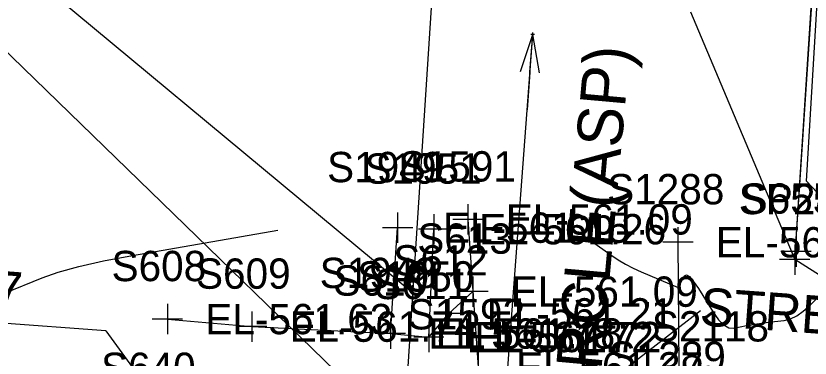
# Model space of a CAD drawing. Extents: x 1724534 to 1727318, y 657156 to 660047.
# Drawn here: x 1725174.7 to 1725279.6, y 658730.3 to 658775.4 of the extents above; entities that cross this region are included whole.
import ezdxf

# ---------------------------------------------------------------- set-up
doc = ezdxf.new("R2010")
doc.units = 0
for name, color, linetype in [('SURVEY - CONTOURS - Intermediate with optional Text', 7, 'Continuous'), ('SURVEY - DRAINAGE - Area Shapes', 7, 'Continuous'), ('SURVEY - DRAINAGE - Storm Sewer', 7, 'Continuous'), ('SURVEY - DRAINAGE - Storm Sewer - Points - Locators', 7, 'Continuous'), ('SURVEY - DRAINAGE - Storm Sewer Text', 7, 'Continuous'), ('SURVEY - NON-TRANSPORTATION - Features', 7, 'Continuous'), ('SURVEY - NON-TRANSPORTATION - Features - Points - Locators', 7, 'Continuous'), ('SURVEY - NON-TRANSPORTATION - Features - Points - Numbers', 7, 'Continuous'), ('SURVEY - PROPERTY - ROW Lines', 7, 'Continuous'), ('SURVEY - PROPERTY - ROW Lines - Points - Locators', 7, 'Continuous'), ('SURVEY - PROPERTY - ROW Lines - Points - Numbers', 7, 'Continuous'), ('SURVEY - PROPERTY - ROW Lines Text', 7, 'Continuous'), ('SURVEY - PROPERTY - Station and Offset Flags', 7, 'Continuous'), ('SURVEY - TRAFFIC CONTROL - Signs - Points - Numbers', 7, 'Continuous'), ('SURVEY - TRANSPORTATION - Features', 7, 'Continuous'), ('SURVEY - TRANSPORTATION - Features - Points - Elevations', 7, 'Continuous'), ('SURVEY - TRANSPORTATION - Features - Points - Locators', 7, 'Continuous'), ('SURVEY - TRANSPORTATION - Features - Points - Numbers', 7, 'Continuous'), ('SURVEY - TRANSPORTATION - Roads', 7, 'Continuous'), ('SURVEY - TRANSPORTATION - Roads - Points - Elevations', 7, 'Continuous'), ('SURVEY - TRANSPORTATION - Roads - Points - Locators', 7, 'Continuous'), ('SURVEY - TRANSPORTATION - Roads - Points - Numbers', 7, 'Continuous'), ('SURVEY - TRANSPORTATION - Roads Text', 7, 'Continuous'), ('SURVEY - UTILITIES - Poles and Miscellaneous with Text', 7, 'Continuous')]:
    doc.layers.add(name, color=color, linetype=linetype)

msp = doc.modelspace()

# ---------------------------------------------------------------- linework, layer by layer
at = {"layer": 'SURVEY - CONTOURS - Intermediate with optional Text'}
for points in [[(1725148.45, 658736.3), (1725156.47, 658735.45), (1725158.16, 658735.33), (1725159.77, 658735.34), (1725161.32, 658735.48), (1725162.79, 658735.74), (1725166.63, 658736.63), (1725168.12, 658737.01), (1725169.71, 658737.5), (1725171.42, 658738.11), (1725173.23, 658738.82), (1725178.19, 658740.86), (1725180.33, 658741.62), (1725183.04, 658742.37), (1725186.31, 658743.1), (1725190.14, 658743.82), (1725209.33, 658747.16)], [(1725248.93, 658746.99), (1725253.28, 658743.88), (1725254.23, 658743.25), (1725255.21, 658742.66), (1725256.22, 658742.13), (1725257.26, 658741.66), (1725262.17, 658739.57), (1725263, 658741.11), (1725263.25, 658741.25), (1725263.64, 658741.02), (1725264.16, 658740.41), (1725264.83, 658739.44), (1725266.78, 658736.33), (1725267.5, 658735.32), (1725268.19, 658734.64), (1725268.86, 658734.28), (1725269.5, 658734.23), (1725271.18, 658734.55), (1725271.83, 658734.67), (1725272.53, 658734.78), (1725273.26, 658734.89), (1725274.04, 658734.99), (1725276.16, 658735.25), (1725276.98, 658735.45), (1725277.81, 658735.85), (1725278.67, 658736.44), (1725279.56, 658737.23), (1725281.97, 658739.6)]]:
    msp.add_lwpolyline(points, dxfattribs=at)
at = {"layer": 'SURVEY - DRAINAGE - Area Shapes'}
msp.add_lwpolyline([(1725413.86, 659016.26), (1725457.87, 659006.78), (1725450.77, 658971.31), (1725440.16, 658905.18), (1725430.33, 658830.79), (1725434.82, 658762.28), (1725443.39, 658712.74), (1725438.08, 658666.38), (1725439.86, 658660.36), (1725446.98, 658655.62), (1725466.25, 658652.84), (1725462.78, 658619.36), (1725332.11, 658635.49), (1725320.81, 658709.21), (1725296.64, 658734.96), (1725279.1, 658753.63), (1725289.92, 658934.65), (1725297.61, 659050.84)], close=True, dxfattribs=at)
at = {"layer": 'SURVEY - DRAINAGE - Storm Sewer'}
for p, q in [((1725238.18, 658708.79), (1725242.96, 658772.97)), ((1725241.35, 658768.08), (1725242.96, 658772.97)), ((1725242.59, 658767.99), (1725242.96, 658772.97)), ((1725242.59, 658767.99), (1725242.96, 658772.97)), ((1725243.84, 658767.9), (1725242.96, 658772.97)), ((1725242.59, 658767.99), (1725242.22, 658763.01))]:
    msp.add_line(p, q, dxfattribs=at)
at = {"layer": 'SURVEY - DRAINAGE - Storm Sewer - Points - Locators'}
for p, q in [((1725243.22, 658772.97), (1725242.72, 658772.97)), ((1725242.96, 658772.72), (1725242.96, 658773.22)), ((1725242.96, 658772.97), (1725242.96, 658772.97)), ((1725242.96, 658772.97), (1725242.96, 658772.97))]:
    msp.add_line(p, q, dxfattribs=at)
at = {"layer": 'SURVEY - DRAINAGE - Storm Sewer Text'}
msp.add_lwpolyline([(1725238.33, 658707.79), (1725172.63, 658771.5), (1725124.55, 658774.9)], dxfattribs=at)
at = {"layer": 'SURVEY - NON-TRANSPORTATION - Features'}
msp.add_lwpolyline([(1725357.88, 658691.6), (1725317.5, 658717.92), (1725277.55, 658743.26), (1725284.23, 658843.73), (1725290.69, 658948.07), (1725297.82, 659048.45), (1725304.36, 659146.85), (1725311.22, 659244.82), (1725312.69, 659284.2)], dxfattribs=at)
at = {"layer": 'SURVEY - NON-TRANSPORTATION - Features - Points - Locators'}
for p, q in [((1725277.74, 658746.33), (1725277.74, 658742.33)), ((1725279.74, 658744.33), (1725275.74, 658744.33))]:
    msp.add_line(p, q, dxfattribs=at)
at = {"layer": 'SURVEY - PROPERTY - ROW Lines'}
for p, q in [((1725277.55, 658743.26), (1725313.57, 659296.04)), ((1725277.55, 658743.26), (1725313.57, 659296.04)), ((1725223.52, 658683.14), (1725230.79, 658794.61)), ((1725223.52, 658683.14), (1725230.79, 658794.61))]:
    msp.add_line(p, q, dxfattribs=at)
at = {"layer": 'SURVEY - PROPERTY - ROW Lines - Points - Locators'}
for p, q in [((1725277.55, 658745.26), (1725277.55, 658741.26)), ((1725279.55, 658743.26), (1725275.55, 658743.26))]:
    msp.add_line(p, q, dxfattribs=at)
at = {"layer": 'SURVEY - PROPERTY - ROW Lines Text'}
msp.add_lwpolyline([(1725165.08, 658790.4), (1725227.15, 658738.87)], dxfattribs=at)
at = {"layer": 'SURVEY - PROPERTY - Station and Offset Flags'}
msp.add_line((1725186.63, 658733.85), (1725144, 658737.02), dxfattribs=at)
for points in [[(1725263.8, 658775.96), (1725277.55, 658743.26)], [(1725186.63, 658733.85), (1725223.52, 658683.14)]]:
    msp.add_lwpolyline(points, dxfattribs=at)
at = {"layer": 'SURVEY - TRANSPORTATION - Features'}
for p, q in [((1725224.17, 658733.51), (1725225.12, 658747.48)), ((1725229.25, 658733.05), (1725229.89, 658747.28))]:
    msp.add_line(p, q, dxfattribs=at)
msp.add_lwpolyline([(1725194.75, 658735.42), (1725205.87, 658734.42), (1725224.17, 658733.51), (1725229.25, 658733.05), (1725231.89, 658736.17), (1725235.07, 658739.04)], dxfattribs=at)
at = {"layer": 'SURVEY - TRANSPORTATION - Features - Points - Locators'}
for p, q in [((1725225.12, 658749.48), (1725225.12, 658745.48)), ((1725229.89, 658749.28), (1725229.89, 658745.28)), ((1725227.12, 658747.48), (1725223.12, 658747.48)), ((1725231.89, 658747.28), (1725227.89, 658747.28)), ((1725235.07, 658741.04), (1725235.07, 658737.04)), ((1725237.07, 658739.04), (1725233.07, 658739.04)), ((1725231.89, 658738.17), (1725231.89, 658734.17)), ((1725194.75, 658737.42), (1725194.75, 658733.42)), ((1725205.87, 658736.42), (1725205.87, 658732.42)), ((1725233.89, 658736.17), (1725229.89, 658736.17)), ((1725196.75, 658735.42), (1725192.75, 658735.42)), ((1725224.17, 658735.51), (1725224.17, 658731.51)), ((1725224.17, 658735.51), (1725224.17, 658731.51)), ((1725229.25, 658735.05), (1725229.25, 658731.05)), ((1725229.25, 658735.05), (1725229.25, 658731.05)), ((1725207.87, 658734.42), (1725203.87, 658734.42)), ((1725226.17, 658733.51), (1725222.17, 658733.51)), ((1725226.17, 658733.51), (1725222.17, 658733.51)), ((1725231.25, 658733.05), (1725227.25, 658733.05)), ((1725231.25, 658733.05), (1725227.25, 658733.05))]:
    msp.add_line(p, q, dxfattribs=at)
at = {"layer": 'SURVEY - TRANSPORTATION - Roads'}
for points in [[(1725234.41, 658748.57), (1725235.77, 658729.05), (1725235.2, 658721.06), (1725235.44, 658713.37), (1725235.41, 658703.33), (1725234.2, 658691.86), (1725233.99, 658691.02), (1725233.4, 658688.44), (1725232.38, 658686.18), (1725231.01, 658683.87), (1725229.74, 658682.46), (1725228.35, 658681.14), (1725226.83, 658679.96), (1725225.22, 658678.89), (1725223.48, 658678.04), (1725221.65, 658677.38), (1725219.77, 658676.9), (1725217.85, 658676.6), (1725215.91, 658676.52), (1725214, 658676.64), (1725199.04, 658677.82), (1725184.08, 658678.94), (1725169.12, 658680.08)], [(1725262.13, 658745.56), (1725262.29, 658723.45), (1725261.42, 658713.01), (1725261.36, 658709.1), (1725261.11, 658700.6), (1725260.42, 658692.71), (1725260.05, 658688.68), (1725260.04, 658687.19), (1725259.98, 658683.08), (1725260.43, 658681.35), (1725260.76, 658680.41), (1725261.49, 658678.72), (1725262.47, 658677.15), (1725263.82, 658675.86), (1725265.32, 658674.77), (1725267.81, 658673.41), (1725268.74, 658673.11), (1725268.8, 658668.86), (1725284.72, 658667.29)]]:
    msp.add_lwpolyline(points, dxfattribs=at)
at = {"layer": 'SURVEY - TRANSPORTATION - Roads - Points - Locators'}
for p, q in [((1725234.41, 658750.57), (1725234.41, 658746.57)), ((1725236.41, 658748.57), (1725232.41, 658748.57)), ((1725262.13, 658747.56), (1725262.13, 658743.56)), ((1725264.13, 658745.56), (1725260.13, 658745.56)), ((1725235.77, 658731.05), (1725235.77, 658727.05))]:
    msp.add_line(p, q, dxfattribs=at)
at = {"layer": 'SURVEY - UTILITIES - Poles and Miscellaneous with Text'}
msp.add_line((1725232.45, 658711.33), (1725265.13, 658736.57), dxfattribs=at)

# ---------------------------------------------------------------- texts
at = {"layer": 'SURVEY - NON-TRANSPORTATION - Features - Points - Numbers'}
msp.add_text('S655', height=4, dxfattribs=at).set_placement((1725270.41, 658749.33))
at = {"layer": 'SURVEY - PROPERTY - ROW Lines - Points - Numbers'}
msp.add_text('SP28', height=4, dxfattribs=at).set_placement((1725270.16, 658749.26))
at = {"layer": 'SURVEY - PROPERTY - Station and Offset Flags'}
msp.add_text('100+54.67', height=5, rotation=355.7471, dxfattribs=at).set_placement((1725143.71, 658738.93))
at = {"layer": 'SURVEY - TRAFFIC CONTROL - Signs - Points - Numbers'}
msp.add_text('S2118', height=4, dxfattribs=at).set_placement((1725258.69, 658732.46))
at = {"layer": 'SURVEY - TRANSPORTATION - Features - Points - Elevations'}
for s, p in [('EL-561.15', (1725231.12, 658745.48)), ('EL-561.26', (1725235.89, 658745.28)), ('EL-561.09', (1725240.07, 658737.04)), ('EL-561.21', (1725236.89, 658734.17)), ('EL-561.63', (1725199.75, 658733.42)), ('EL-561.74', (1725210.87, 658732.42)), ('EL-561.78', (1725229.17, 658731.51)), ('EL-561.78', (1725230.17, 658731.51)), ('EL-561.72', (1725234.25, 658731.05)), ('EL-561.72', (1725235.25, 658731.05))]:
    msp.add_text(s, height=4, dxfattribs=at).set_placement(p)
at = {"layer": 'SURVEY - TRANSPORTATION - Features - Points - Numbers'}
for s, p in [('S1949', (1725215.82, 658753.48)), ('S1951', (1725220.76, 658753.28)), ('S613', (1725227.73, 658744.04)), ('S612', (1725224.55, 658741.17)), ('S608', (1725187.37, 658740.42)), ('S609', (1725198.52, 658739.42)), ('S1948', (1725214.84, 658739.51)), ('S1950', (1725219.79, 658739.05)), ('S610', (1725216.66, 658738.51)), ('S611', (1725222.07, 658738.05)), ('S640', (1725185.98, 658726.99))]:
    msp.add_text(s, height=4, dxfattribs=at).set_placement(p)
at = {"layer": 'SURVEY - TRANSPORTATION - Roads - Points - Elevations'}
for s, p in [('EL-561.09', (1725239.41, 658746.57)), ('EL-560.92', (1725267.13, 658743.56)), ('EL-561.37', (1725240.77, 658727.05))]:
    msp.add_text(s, height=4, dxfattribs=at).set_placement(p)
at = {"layer": 'SURVEY - TRANSPORTATION - Roads - Points - Numbers'}
for s, p in [('S1591', (1725225.28, 658753.57)), ('S1288', (1725252.79, 658750.56)), ('S1592', (1725226.48, 658734.05)), ('S1289', (1725252.99, 658728.45))]:
    msp.add_text(s, height=4, dxfattribs=at).set_placement(p)
at = {"layer": 'SURVEY - TRANSPORTATION - Roads Text'}
msp.add_text('PARK CIRCLE(ASP)', height=6, rotation=84.8696, dxfattribs=at).set_placement((1725249.15, 658696.63))
at = {"layer": 'SURVEY - UTILITIES - Poles and Miscellaneous with Text'}
msp.add_text('STREET LIGHTING', height=5, rotation=355.9182, dxfattribs=at).set_placement((1725264.91, 658734.61))

doc.saveas('drawing.dxf')
